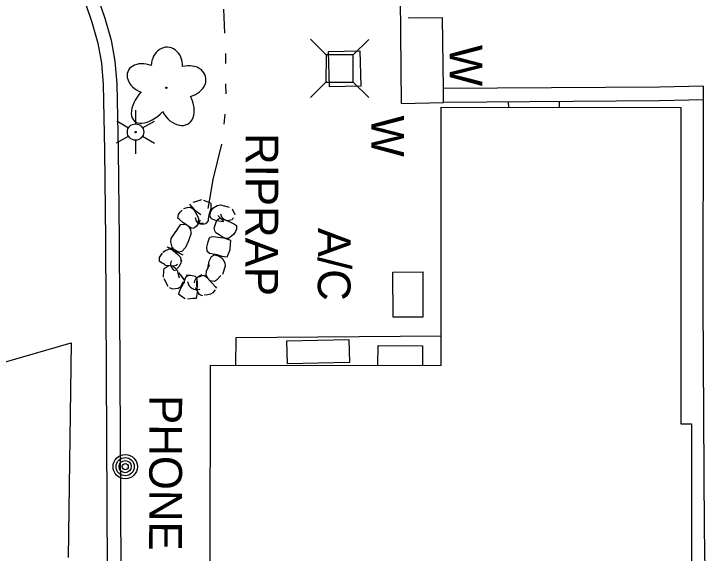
# Model space of a CAD drawing. Extents: x 589250 to 1188077, y 162953 to 363065.
# Drawn here: x 594394.1 to 594521.1, y 184955 to 185053.9 of the extents above; entities that cross this region are included whole.
import ezdxf

# ---------------------------------------------------------------- set-up
doc = ezdxf.new("R2010")
doc.units = 0
for name, color, linetype in [('E_AREA', 7, 'Continuous'), ('E_BLD', 7, 'Continuous'), ('E_BLD_HvyDash', 7, 'Continuous'), ('E_DRN', 7, 'Continuous'), ('E_DRN_RipRap', 7, 'Continuous'), ('E_DRN_RipRap_Text', 7, 'Continuous'), ('E_DWY', 7, 'Continuous'), ('E_LAND_Vegetation', 7, 'Continuous'), ('E_LTG', 7, 'Continuous'), ('E_MISCPROP', 7, 'Continuous'), ('E_MISCPROP_Dash', 7, 'Continuous'), ('E_MISCPROP_Text', 7, 'Continuous'), ('E_PATH_Sidewalk', 7, 'Continuous'), ('E_UTL_AG_Bold', 7, 'Continuous'), ('E_UTL_AG_Text', 7, 'Continuous'), ('E_WAL', 7, 'Continuous'), ('E_WAL_Text', 7, 'Continuous'), ('E_WTR_FlowLine', 7, 'Continuous')]:
    doc.layers.add(name, color=color, linetype=linetype)

msp = doc.modelspace()

# ---------------------------------------------------------------- linework, layer by layer
at = {"layer": 'E_AREA'}
for p, q in [((594451.73, 185046.95), (594457.49, 185047.11)), ((594451.91, 185040.46), (594451.73, 185046.95)), ((594457.49, 185047.11), (594457.67, 185040.61)), ((594457.67, 185040.61), (594451.91, 185040.46))]:
    msp.add_line(p, q, dxfattribs=at)
at = {"layer": 'E_BLD'}
for p, q in [((594472.34, 184989.41), (594472.36, 185036.74)), ((594472.36, 185036.74), (594516.31, 185036.72)), ((594516.31, 185036.72), (594516.28, 184978.68)), ((594430.05, 184925.62), (594430.08, 184989.43)), ((594430.08, 184989.43), (594472.34, 184989.41)), ((594516.28, 184978.68), (594518.27, 184978.67)), ((594518.27, 184978.67), (594518.25, 184942.47))]:
    msp.add_line(p, q, dxfattribs=at)
at = {"layer": 'E_BLD_HvyDash'}
for p, q in [((594303.44, 184964.27), (594404.56, 184993.57)), ((594404.56, 184993.57), (594403.99, 184954.19))]:
    msp.add_line(p, q, dxfattribs=at)
at = {"layer": 'E_DRN'}
for centre, radius, start, end in [((594423.99, 185007.96), 1.21, 148.156, 254.4162), ((594427.54, 185004.95), 1.64, 184.939, 291.1992)]:
    msp.add_arc(centre, radius, start, end, dxfattribs=at)
at = {"layer": 'E_DRN_RipRap'}
for p, q in [((594428.46, 185019.77), (594427.52, 185019.46)), ((594429.38, 185019.46), (594428.85, 185019.63)), ((594425.2, 185018.2), (594425.8, 185018.36)), ((594425.8, 185018.36), (594426.26, 185018.4)), ((594426.26, 185018.4), (594426.44, 185018.41)), ((594426.27, 185018.96), (594427.08, 185017.98)), ((594426.44, 185018.41), (594426.92, 185018.12)), ((594427.52, 185019.46), (594426.89, 185019.28)), ((594430.25, 185019.12), (594429.38, 185019.46)), ((594430.19, 185018.18), (594430.25, 185019.12)), ((594430.54, 185018.23), (594431.34, 185018.76)), ((594431.34, 185018.76), (594431.96, 185018.85)), ((594431.96, 185018.85), (594433.49, 185018.45)), ((594424.12, 185016.42), (594424.25, 185017.11)), ((594424.25, 185017.11), (594424.54, 185017.5)), ((594424.54, 185017.5), (594424.93, 185017.87)), ((594426.92, 185018.12), (594427.3, 185017.57)), ((594427.08, 185017.98), (594427.64, 185017.59)), ((594427.3, 185017.57), (594427.6, 185016.99)), ((594427.6, 185016.99), (594427.91, 185016.36)), ((594427.64, 185017.59), (594428.34, 185017.07)), ((594429.76, 185016.27), (594429.94, 185017.24)), ((594429.94, 185017.24), (594430.19, 185018.18)), ((594430, 185016.81), (594430.18, 185017.65)), ((594430.18, 185017.65), (594430.54, 185018.23)), ((594431.93, 185017.22), (594432.11, 185016.68)), ((594434.06, 185018.14), (594434.58, 185017.07)), ((594424.4, 185016.16), (594424.12, 185016.42)), ((594425.05, 185015.61), (594424.4, 185016.16)), ((594427.3, 185016.52), (594427.45, 185015.91)), ((594427.45, 185015.91), (594427.74, 185015.54)), ((594427.91, 185015.97), (594427.74, 185015.46)), ((594427.91, 185016.36), (594427.91, 185015.97)), ((594428.2, 185016.07), (594427.95, 185015.57)), ((594429.33, 185015.41), (594429.73, 185015.9)), ((594429.73, 185015.9), (594429.76, 185016.27)), ((594430.31, 185016.29), (594430, 185016.81)), ((594431.21, 185015.91), (594430.31, 185016.29)), ((594430.93, 185015.13), (594431.18, 185015.83)), ((594431.18, 185015.83), (594431.51, 185016.24)), ((594432.53, 185015.73), (594431.21, 185015.91)), ((594432.47, 185015.85), (594431.44, 185016.91)), ((594431.51, 185016.24), (594431.8, 185016.39)), ((594431.8, 185016.39), (594432.3, 185016.31)), ((594432.11, 185016.68), (594432.52, 185016.22)), ((594432.3, 185016.31), (594433.77, 185015.68)), ((594432.52, 185016.22), (594433.23, 185015.9)), ((594434.05, 185016.13), (594433.23, 185015.9)), ((594434.26, 185016.49), (594434.05, 185016.13)), ((594423.75, 185013.93), (594424.41, 185014.93)), ((594424.41, 185014.93), (594424.69, 185015.23)), ((594424.69, 185015.23), (594425.54, 185015.29)), ((594426.37, 185014.7), (594425.05, 185015.61)), ((594426.17, 185014.83), (594425.54, 185015.29)), ((594426.48, 185014.3), (594426.17, 185014.83)), ((594426.84, 185014.52), (594426.37, 185014.7)), ((594427.16, 185014.61), (594426.84, 185014.52)), ((594427.56, 185014.95), (594427.16, 185014.61)), ((594427.95, 185015.57), (594427.56, 185014.95)), ((594427.74, 185015.54), (594427.89, 185015.48)), ((594427.89, 185015.48), (594428.84, 185015.47)), ((594427.9, 185015.42), (594428.65, 185015.28)), ((594428.65, 185015.28), (594429.33, 185015.41)), ((594430.79, 185014.6), (594430.93, 185015.13)), ((594430.89, 185014.07), (594430.79, 185014.6)), ((594433.77, 185015.68), (594434.52, 185015.28)), ((594434.52, 185015.28), (594434.85, 185015.08)), ((594434.85, 185015.08), (594434.86, 185014.38)), ((594422.91, 185012.66), (594423.75, 185013.98)), ((594426.54, 185013.63), (594426.07, 185012.24)), ((594426.55, 185013.73), (594426.48, 185014.3)), ((594431.09, 185013.74), (594430.89, 185014.07)), ((594431.67, 185013.35), (594431.09, 185013.74)), ((594432.22, 185012.99), (594431.67, 185013.35)), ((594434.36, 185013.5), (594433.91, 185013.06)), ((594434.66, 185013.94), (594434.36, 185013.5)), ((594434.86, 185014.38), (594434.66, 185013.94)), ((594422.81, 185012.04), (594422.91, 185012.66)), ((594423.08, 185011.12), (594422.81, 185012.04)), ((594426.07, 185012.24), (594425.5, 185011.04)), ((594429.88, 185012.74), (594429.54, 185011.85)), ((594429.99, 185012.85), (594429.88, 185012.74)), ((594430.45, 185012.99), (594429.99, 185012.85)), ((594431.07, 185012.91), (594430.45, 185012.99)), ((594431.94, 185012.81), (594431.07, 185012.91)), ((594432.62, 185012.75), (594431.94, 185012.81)), ((594432.82, 185012.71), (594432.22, 185012.99)), ((594433.81, 185012.31), (594432.62, 185012.75)), ((594433.38, 185012.69), (594432.82, 185012.71)), ((594433.54, 185012.79), (594433.38, 185012.69)), ((594433.91, 185013.06), (594433.54, 185012.79)), ((594433.75, 185011.65), (594433.81, 185012.31)), ((594421.88, 185010.5), (594422.3, 185010.69)), ((594423.02, 185010.77), (594422.14, 185011.12)), ((594422.3, 185010.69), (594422.47, 185010.76)), ((594422.47, 185010.76), (594423.02, 185010.65)), ((594423.84, 185010.25), (594423.02, 185010.77)), ((594423.02, 185010.65), (594423.56, 185010.26)), ((594423.52, 185010.61), (594423.08, 185011.12)), ((594425.5, 185011.04), (594424.87, 185010.31)), ((594429.54, 185011.85), (594429.36, 185011.11)), ((594429.36, 185011.11), (594429.45, 185010.42)), ((594433.52, 185010.16), (594433.71, 185010.67)), ((594433.71, 185010.67), (594433.75, 185011.65)), ((594420.76, 185009.17), (594420.98, 185009.59)), ((594420.98, 185009.59), (594421.3, 185010.01)), ((594421.37, 185010.16), (594421.88, 185010.5)), ((594424.28, 185010.17), (594423.52, 185010.61)), ((594423.56, 185010.26), (594424.04, 185009.82)), ((594424.72, 185009.78), (594423.84, 185010.25)), ((594424.04, 185009.82), (594424.54, 185009.33)), ((594424.87, 185010.31), (594424.28, 185010.17)), ((594425.06, 185009.64), (594424.72, 185009.78)), ((594429.45, 185010.42), (594429.93, 185010)), ((594429.86, 185008.52), (594430.28, 185009.4)), ((594429.93, 185010), (594430.29, 185009.95)), ((594430.28, 185009.4), (594430.82, 185009.68)), ((594430.29, 185009.95), (594431.26, 185009.72)), ((594430.82, 185009.68), (594431.66, 185009.45)), ((594431.26, 185009.72), (594432.18, 185009.42)), ((594431.66, 185009.45), (594432.22, 185009.07)), ((594432.18, 185009.42), (594433.13, 185009.3)), ((594433.13, 185009.3), (594433.52, 185010.16)), ((594420.74, 185008.49), (594420.76, 185009.17)), ((594421.06, 185008.27), (594420.74, 185008.49)), ((594421.79, 185007.84), (594421.06, 185008.27)), ((594424.65, 185008.22), (594424.36, 185007.55)), ((594424.54, 185009.33), (594424.68, 185008.97)), ((594424.81, 185008.73), (594424.65, 185008.22)), ((594424.68, 185008.97), (594424.69, 185008.45)), ((594429.61, 185007.21), (594429.86, 185008.52)), ((594432.22, 185009.07), (594432.71, 185008.24)), ((594432.71, 185008.24), (594432.77, 185007.62)), ((594421.54, 185006.8), (594421.62, 185007.21)), ((594421.62, 185007.21), (594422.32, 185007.69)), ((594423.33, 185007.61), (594421.74, 185007.72)), ((594423.09, 185007.63), (594422.32, 185007.69)), ((594423.63, 185007.33), (594423.09, 185007.63)), ((594423.82, 185007.7), (594423.33, 185007.61)), ((594423.98, 185006.88), (594423.63, 185007.33)), ((594424.05, 185007.94), (594423.82, 185007.7)), ((594423.98, 185006.88), (594424.38, 185005.46)), ((594424.36, 185007.55), (594424.02, 185007.17)), ((594429.31, 185006.63), (594429.96, 185007.93)), ((594432.77, 185007.62), (594432.29, 185006.11)), ((594421.49, 185005.61), (594421.54, 185006.8)), ((594424.3, 185006.38), (594425.06, 185005.28)), ((594424.65, 185005.87), (594425.26, 185005.12)), ((594426.05, 185005.88), (594425.54, 185005.5)), ((594426.41, 185005.9), (594425.66, 185005.96)), ((594426.75, 185005.83), (594426.05, 185005.88)), ((594427.34, 185005.7), (594426.41, 185005.9)), ((594427.47, 185005.61), (594427.34, 185005.7)), ((594427.45, 185005.4), (594427.88, 185005.72)), ((594427.68, 185005.18), (594427.47, 185005.61)), ((594427.88, 185005.72), (594428.51, 185006.1)), ((594428.09, 185005.67), (594428.55, 185005.91)), ((594428.55, 185005.91), (594428.88, 185005.93)), ((594428.88, 185005.93), (594429.31, 185005.67)), ((594429.31, 185006.63), (594429.27, 185006.07)), ((594429.27, 185006.07), (594429.47, 185005.5)), ((594429.31, 185005.67), (594430.42, 185004.52)), ((594432.01, 185005.88), (594431.18, 185005.06)), ((594422.36, 185003.87), (594421.63, 185005.27)), ((594425.05, 185004.7), (594424.66, 185003.93)), ((594425.42, 185005.16), (594425, 185004.26)), ((594425.26, 185005.12), (594425.3, 185004.51)), ((594425.54, 185005.5), (594425.42, 185005.16)), ((594427.16, 185004.54), (594427.21, 185004.92)), ((594427.21, 185004.92), (594427.45, 185005.4)), ((594427.62, 185004.15), (594427.59, 185004.85)), ((594427.71, 185004.56), (594427.68, 185005.18)), ((594427.74, 185003.7), (594427.71, 185004.56)), ((594429.47, 185005.5), (594430.01, 185004.93)), ((594430.85, 185004.82), (594430.01, 185004.93)), ((594430.42, 185004.52), (594430.96, 185003.87)), ((594431.18, 185005.06), (594430.85, 185004.82)), ((594423.2, 185003.41), (594422.61, 185003.62)), ((594424.16, 185003.51), (594423.2, 185003.41)), ((594424.74, 185003.85), (594424.16, 185003.51)), ((594424.52, 185003.42), (594424.22, 185002.53)), ((594425, 185004.26), (594424.52, 185003.42)), ((594427.68, 185003.03), (594427.34, 185003.63)), ((594427.54, 185001.77), (594427.78, 185003.01)), ((594427.65, 185003.51), (594427.62, 185004.15)), ((594427.77, 185002.85), (594427.65, 185003.51)), ((594430.93, 185003.25), (594430.52, 185002.71)), ((594430.96, 185003.87), (594431.19, 185003.56)), ((594424.22, 185002.53), (594424.98, 185001.97)), ((594424.98, 185001.97), (594425.45, 185001.68)), ((594426.88, 185001.73), (594427.54, 185001.77)), ((594428.08, 185002.39), (594427.77, 185002.85)), ((594428.25, 185002.32), (594428.08, 185002.39)), ((594428.69, 185002.17), (594428.25, 185002.32)), ((594429.58, 185002.34), (594428.96, 185002.27)), ((594430.09, 185002.49), (594429.58, 185002.34)), ((594430.52, 185002.71), (594430.09, 185002.49)), ((594425.9, 185001.62), (594426.88, 185001.73))]:
    msp.add_line(p, q, dxfattribs=at)
at = {"layer": 'E_DWY'}
for p, q in [((594409.56, 185056.5), (594410.71, 185053.1)), ((594407.23, 185055.58), (594408.33, 185052.35)), ((594410.71, 185053.1), (594411.88, 185049.04)), ((594408.33, 185052.35), (594409.45, 185048.47)), ((594411.88, 185049.04), (594412.59, 185045.17)), ((594409.45, 185048.47), (594410.11, 185044.83)), ((594412.59, 185045.17), (594412.94, 185041.06)), ((594410.11, 185044.83), (594410.44, 185040.93)), ((594410.44, 185040.93), (594410.7, 185028.81)), ((594412.94, 185041.06), (594413.2, 185028.85)), ((594512.35, 185040.44), (594472.78, 185040.19)), ((594520.42, 185040.59), (594512.35, 185040.44)), ((594520.47, 185038.09), (594520.42, 185040.59)), ((594512.4, 185037.94), (594472.8, 185037.6)), ((594520.47, 185038.09), (594512.4, 185037.94)), ((594520.35, 185000.97), (594520.47, 185038.09)), ((594410.7, 185028.81), (594410.86, 185012.48)), ((594413.2, 185028.85), (594413.36, 185012.49)), ((594410.86, 185012.48), (594410.9, 185000.06)), ((594413.36, 185012.49), (594413.4, 185000.07)), ((594520.65, 184959.47), (594520.35, 185000.97)), ((594410.9, 185000.06), (594411.15, 184951.8)), ((594413.4, 185000.07), (594413.65, 184951.76)), ((594521.11, 184919.56), (594520.65, 184959.47))]:
    msp.add_line(p, q, dxfattribs=at)
at = {"layer": 'E_LAND_Vegetation'}
msp.add_circle((594421.98, 185040.32), 0.128, dxfattribs=at)
for centre, major_axis, ratio in [((594422.11, 185044.3), (-0.11, -3.45), 0.832022), ((594418.32, 185041.96), (3.39, -1.29), 0.716896), ((594425.71, 185041.47), (-3.49, -0.93), 0.782863), ((594419.36, 185037.73), (3.23, 3.49), 0.560249), ((594423.87, 185037.34), (-2.02, 3.7), 0.691916)]:
    msp.add_ellipse(centre, major_axis=major_axis, ratio=ratio, start_param=1.570796, end_param=4.712389, dxfattribs=at)
at = {"layer": 'E_LTG'}
for p, q in [((594416.38, 185036.2), (594416.37, 185033.7)), ((594412.91, 185034.23), (594415.06, 185032.96)), ((594417.66, 185032.94), (594419.83, 185034.18)), ((594412.88, 185030.23), (594415.05, 185031.46)), ((594417.65, 185031.44), (594419.81, 185030.18)), ((594416.35, 185030.7), (594416.33, 185028.2))]:
    msp.add_line(p, q, dxfattribs=at)
for radius in [1.5, 0.125]:
    msp.add_circle((594416.36, 185032.2), radius, dxfattribs=at)
at = {"layer": 'E_MISCPROP'}
for radius in [2.23, 1.67, 1.12, 0.558]:
    msp.add_circle((594414.47, 184970.85), radius, dxfattribs=at)
at = {"layer": 'E_MISCPROP_Dash'}
for p, q in [((594463.53, 185006.53), (594469.01, 185006.55)), ((594463.55, 184998.24), (594463.53, 185006.53)), ((594469.01, 185006.55), (594469.03, 184998.26)), ((594469.03, 184998.26), (594463.55, 184998.24)), ((594444.1, 184993.94), (594455.47, 184994.19)), ((594455.47, 184994.19), (594455.56, 184989.94)), ((594444.2, 184989.68), (594444.1, 184993.94)), ((594460.78, 184989.42), (594460.8, 184993.04)), ((594460.8, 184993.04), (594468.96, 184992.98)), ((594468.96, 184992.98), (594468.93, 184989.41)), ((594455.56, 184989.94), (594444.2, 184989.68))]:
    msp.add_line(p, q, dxfattribs=at)
at = {"layer": 'E_PATH_Sidewalk'}
for p, q in [((594484.67, 185037.7), (594484.68, 185036.74)), ((594494.01, 185037.78), (594494.01, 185036.73)), ((594434.72, 184994.44), (594434.68, 184989.43)), ((594472.34, 184994.76), (594434.72, 184994.44))]:
    msp.add_line(p, q, dxfattribs=at)
at = {"layer": 'E_UTL_AG_Bold'}
for p, q in [((594451.27, 185046.36), (594448.45, 185049.2)), ((594456.27, 185046.35), (594459.11, 185049.18)), ((594451.27, 185046.36), (594451.26, 185041.36)), ((594456.27, 185046.35), (594451.27, 185046.36)), ((594456.26, 185041.35), (594456.27, 185046.35)), ((594451.26, 185041.36), (594448.43, 185038.54)), ((594451.26, 185041.36), (594456.26, 185041.35)), ((594456.26, 185041.35), (594459.09, 185038.52))]:
    msp.add_line(p, q, dxfattribs=at)
at = {"layer": 'E_WAL'}
for p, q in [((594464.84, 185057.29), (594465.04, 185037.45)), ((594472.64, 185053.16), (594466.31, 185053.08)), ((594472.78, 185040.19), (594472.64, 185053.16)), ((594472.8, 185037.6), (594472.78, 185040.19)), ((594465.04, 185037.45), (594472.8, 185037.6))]:
    msp.add_line(p, q, dxfattribs=at)
at = {"layer": 'E_WTR_FlowLine'}
for p, q in [((594432.72, 185050.3), (594432.52, 185054.73)), ((594432.9, 185044.75), (594432.89, 185046.6)), ((594432.94, 185039.19), (594432.92, 185041.04)), ((594432.65, 185034.23), (594432.76, 185035.49)), ((594432.59, 185033.65), (594432.65, 185034.23)), ((594430.61, 185023.51), (594432.15, 185029.97)), ((594429.96, 185019.92), (594430.61, 185023.51)), ((594429.7, 185018.2), (594429.96, 185019.92))]:
    msp.add_line(p, q, dxfattribs=at)

# ---------------------------------------------------------------- texts
at = {"layer": 'E_DRN_RipRap_Text'}
msp.add_text('RIPRAP', height=6, rotation=269.8838, dxfattribs=at).set_placement((594436.54, 185032.01))
at = {"layer": 'E_MISCPROP_Text'}
msp.add_text('A/C', height=6, rotation=269.8838, dxfattribs=at).set_placement((594449.78, 185014.64))
at = {"layer": 'E_UTL_AG_Text'}
msp.add_text('PHONE', height=6, rotation=269.8838, dxfattribs=at).set_placement((594418.91, 184983.98))
at = {"layer": 'E_WAL_Text'}
for p in [(594473.93, 185048.19), (594459.56, 185035.25)]:
    msp.add_text('W', height=6, rotation=269.8838, dxfattribs=at).set_placement(p)

doc.saveas('drawing.dxf')
